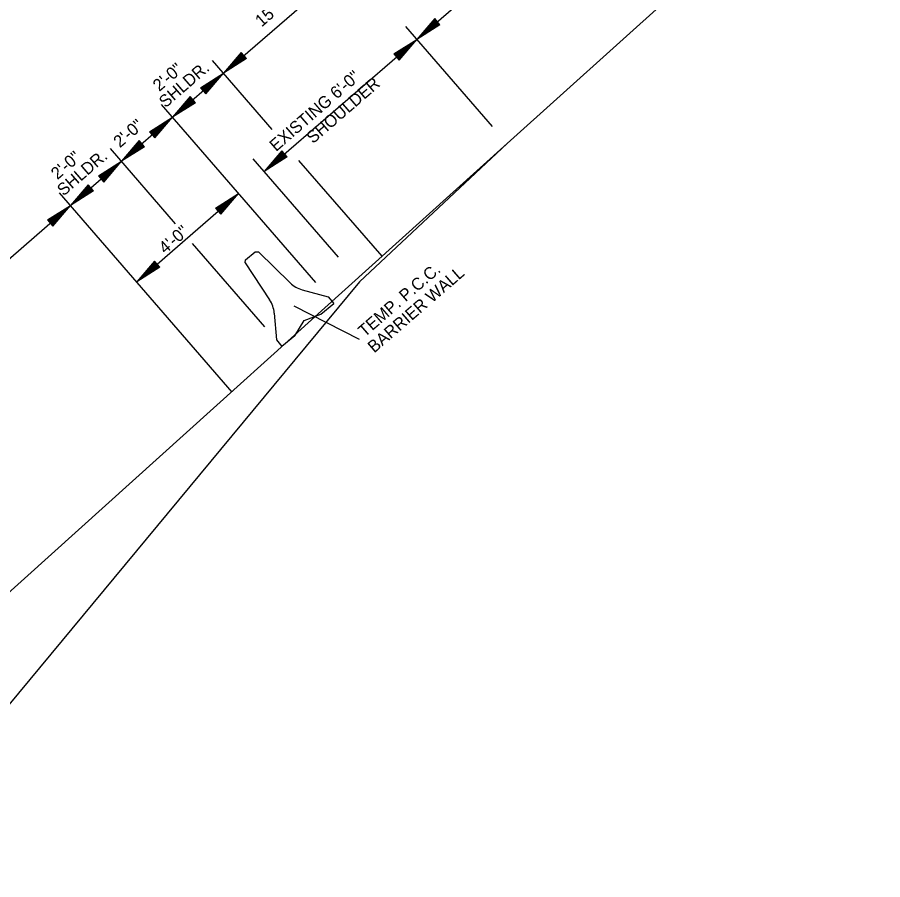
# Model space of a CAD drawing. Extents: x 192699 to 285914, y 194342 to 233219.
# Drawn here: x 262818.61 to 262844.29, y 213604.46 to 213630.07 of the extents above; entities that cross this region are included whole.
import ezdxf

# ---------------------------------------------------------------- set-up
doc = ezdxf.new("R2010")
doc.units = 0
doc.layers.add('TYPICAL SECTION FOR MOT', color=7, linetype='Continuous')

msp = doc.modelspace()

# ---------------------------------------------------------------- linework, layer by layer
at = {"layer": 'TYPICAL SECTION FOR MOT'}
for p, q in [((262830.468, 213629.415), (262841.809, 213639.233)), ((262824.725, 213628.41), (262836.065, 213638.228)), ((262844.291, 213636.366), (262833.146, 213626.322)), ((262830.995, 213630.029), (262830.468, 213629.415)), ((262831.152, 213629.848), (262830.468, 213629.415)), ((262831.008, 213630.014), (262830.569, 213629.502)), ((262831.139, 213629.863), (262830.569, 213629.502)), ((262831.021, 213629.999), (262830.673, 213629.592)), ((262831.125, 213629.878), (262830.673, 213629.592)), ((262831.034, 213629.983), (262830.774, 213629.679)), ((262831.112, 213629.893), (262830.774, 213629.679)), ((262831.048, 213629.968), (262830.877, 213629.768)), ((262831.099, 213629.909), (262830.877, 213629.768)), ((262831.061, 213629.953), (262830.978, 213629.856)), ((262831.086, 213629.924), (262830.978, 213629.856)), ((262831.152, 213629.848), (262830.995, 213630.029)), ((262832.71, 213626.826), (262830.141, 213629.793)), ((262825.932, 213625.488), (262830.468, 213629.415)), ((262829.785, 213628.982), (262830.468, 213629.415)), ((262829.798, 213628.967), (262830.367, 213629.327)), ((262829.929, 213628.816), (262830.367, 213629.327)), ((262829.942, 213628.8), (262830.468, 213629.415)), ((262829.812, 213628.951), (262830.263, 213629.237)), ((262829.825, 213628.936), (262830.163, 213629.15)), ((262829.903, 213628.846), (262830.163, 213629.15)), ((262829.916, 213628.831), (262830.263, 213629.237)), ((262825.251, 213629.025), (262824.725, 213628.41)), ((262825.408, 213628.843), (262824.725, 213628.41)), ((262825.264, 213629.01), (262824.826, 213628.498)), ((262825.395, 213628.858), (262824.826, 213628.498)), ((262825.277, 213628.994), (262824.93, 213628.588)), ((262825.382, 213628.874), (262824.93, 213628.588)), ((262825.29, 213628.979), (262825.03, 213628.675)), ((262825.369, 213628.889), (262825.03, 213628.675)), ((262825.304, 213628.964), (262825.133, 213628.764)), ((262825.355, 213628.905), (262825.133, 213628.764)), ((262825.317, 213628.948), (262825.234, 213628.851)), ((262825.342, 213628.92), (262825.234, 213628.851)), ((262825.408, 213628.843), (262825.251, 213629.025)), ((262829.785, 213628.982), (262829.942, 213628.8)), ((262829.838, 213628.92), (262830.06, 213629.061)), ((262829.851, 213628.905), (262829.959, 213628.974)), ((262829.876, 213628.877), (262829.959, 213628.974)), ((262829.889, 213628.861), (262830.06, 213629.061)), ((262826.172, 213626.739), (262824.397, 213628.788)), ((262823.213, 213627.101), (262824.725, 213628.41)), ((262824.041, 213627.977), (262824.725, 213628.41)), ((262824.054, 213627.962), (262824.624, 213628.323)), ((262824.185, 213627.811), (262824.624, 213628.323)), ((262824.198, 213627.796), (262824.725, 213628.41)), ((262824.068, 213627.947), (262824.52, 213628.233)), ((262824.081, 213627.932), (262824.419, 213628.146)), ((262824.094, 213627.916), (262824.316, 213628.057)), ((262824.145, 213627.857), (262824.316, 213628.057)), ((262824.159, 213627.842), (262824.419, 213628.146)), ((262824.172, 213627.826), (262824.52, 213628.233)), ((262824.041, 213627.977), (262824.198, 213627.796)), ((262824.108, 213627.901), (262824.215, 213627.969)), ((262824.132, 213627.872), (262824.215, 213627.969)), ((262823.739, 213627.716), (262823.213, 213627.101)), ((262823.896, 213627.534), (262823.213, 213627.101)), ((262823.752, 213627.7), (262823.314, 213627.189)), ((262823.883, 213627.549), (262823.314, 213627.189)), ((262823.765, 213627.685), (262823.418, 213627.279)), ((262823.87, 213627.565), (262823.418, 213627.279)), ((262823.778, 213627.67), (262823.518, 213627.366)), ((262823.856, 213627.58), (262823.518, 213627.366)), ((262823.792, 213627.654), (262823.621, 213627.455)), ((262823.843, 213627.596), (262823.621, 213627.455)), ((262823.805, 213627.639), (262823.722, 213627.542)), ((262823.83, 213627.611), (262823.722, 213627.542)), ((262823.896, 213627.534), (262823.739, 213627.716)), ((262827.465, 213622.189), (262822.885, 213627.479)), ((262821.7, 213625.792), (262823.213, 213627.101)), ((262822.529, 213626.668), (262823.213, 213627.101)), ((262822.542, 213626.653), (262823.112, 213627.014)), ((262822.673, 213626.502), (262823.112, 213627.014)), ((262822.686, 213626.487), (262823.213, 213627.101)), ((262822.556, 213626.638), (262823.008, 213626.924)), ((262822.569, 213626.623), (262822.907, 213626.837)), ((262822.647, 213626.533), (262822.907, 213626.837)), ((262822.66, 213626.517), (262823.008, 213626.924)), ((262822.529, 213626.668), (262822.686, 213626.487)), ((262822.582, 213626.607), (262822.804, 213626.748)), ((262822.595, 213626.592), (262822.703, 213626.66)), ((262822.62, 213626.563), (262822.703, 213626.66)), ((262822.633, 213626.548), (262822.804, 213626.748)), ((262833.146, 213626.322), (262809.186, 213604.726)), ((262822.227, 213626.407), (262821.7, 213625.792)), ((262822.24, 213626.391), (262821.801, 213625.88)), ((262822.371, 213626.24), (262821.801, 213625.88)), ((262822.253, 213626.376), (262821.906, 213625.97)), ((262822.357, 213626.256), (262821.906, 213625.97)), ((262822.266, 213626.361), (262822.006, 213626.057)), ((262822.344, 213626.271), (262822.006, 213626.057)), ((262822.28, 213626.345), (262822.109, 213626.146)), ((262822.331, 213626.286), (262822.109, 213626.146)), ((262822.293, 213626.33), (262822.21, 213626.233)), ((262822.318, 213626.302), (262822.21, 213626.233)), ((262822.384, 213626.225), (262822.227, 213626.407)), ((262833.146, 213626.322), (262828.767, 213622.213)), ((262823.307, 213623.937), (262821.373, 213626.17)), ((262822.384, 213626.225), (262821.7, 213625.792)), ((262826.458, 213626.102), (262825.932, 213625.488)), ((262826.472, 213626.087), (262826.033, 213625.575)), ((262826.485, 213626.071), (262826.137, 213625.665)), ((262826.498, 213626.056), (262826.238, 213625.752)), ((262826.511, 213626.041), (262826.34, 213625.841)), ((262826.562, 213625.982), (262826.34, 213625.841)), ((262826.525, 213626.025), (262826.441, 213625.929)), ((262826.549, 213625.997), (262826.441, 213625.929)), ((262826.616, 213625.921), (262826.458, 213626.102)), ((262820.188, 213624.483), (262821.7, 213625.792)), ((262821.017, 213625.359), (262821.7, 213625.792)), ((262821.174, 213625.178), (262821.7, 213625.792)), ((262828.137, 213622.941), (262825.605, 213625.866)), ((262826.616, 213625.921), (262825.932, 213625.488)), ((262826.602, 213625.936), (262826.033, 213625.575)), ((262826.589, 213625.951), (262826.137, 213625.665)), ((262826.576, 213625.966), (262826.238, 213625.752)), ((262829.432, 213622.973), (262826.967, 213625.82)), ((262821.03, 213625.344), (262821.599, 213625.705)), ((262821.044, 213625.329), (262821.495, 213625.615)), ((262821.057, 213625.314), (262821.395, 213625.528)), ((262821.135, 213625.224), (262821.395, 213625.528)), ((262821.148, 213625.208), (262821.495, 213625.615)), ((262821.161, 213625.193), (262821.599, 213625.705)), ((262821.017, 213625.359), (262821.174, 213625.178)), ((262821.07, 213625.298), (262821.292, 213625.439)), ((262821.083, 213625.283), (262821.191, 213625.351)), ((262821.108, 213625.254), (262821.191, 213625.351)), ((262821.121, 213625.239), (262821.292, 213625.439)), ((262820.715, 213625.097), (262820.188, 213624.483)), ((262820.728, 213625.082), (262820.289, 213624.571)), ((262820.741, 213625.067), (262820.393, 213624.661)), ((262820.754, 213625.052), (262820.494, 213624.748)), ((262820.832, 213624.962), (262820.494, 213624.748)), ((262820.768, 213625.036), (262820.597, 213624.837)), ((262820.819, 213624.977), (262820.597, 213624.837)), ((262820.781, 213625.021), (262820.698, 213624.924)), ((262820.806, 213624.993), (262820.698, 213624.924)), ((262820.872, 213624.916), (262820.715, 213625.097)), ((262824.987, 213618.94), (262819.861, 213624.861)), ((262820.872, 213624.916), (262820.188, 213624.483)), ((262820.859, 213624.931), (262820.289, 213624.571)), ((262820.845, 213624.947), (262820.393, 213624.661)), ((262822.152, 213622.215), (262825.176, 213624.833)), ((262824.493, 213624.4), (262825.176, 213624.833)), ((262824.506, 213624.385), (262825.075, 213624.746)), ((262824.637, 213624.234), (262825.075, 213624.746)), ((262824.65, 213624.219), (262825.176, 213624.833)), ((262808.848, 213614.665), (262820.188, 213624.483)), ((262819.505, 213624.05), (262820.188, 213624.483)), ((262819.662, 213623.869), (262820.188, 213624.483)), ((262824.519, 213624.37), (262824.971, 213624.656)), ((262824.532, 213624.355), (262824.87, 213624.568)), ((262824.546, 213624.339), (262824.768, 213624.48)), ((262824.597, 213624.28), (262824.768, 213624.48)), ((262824.61, 213624.264), (262824.87, 213624.568)), ((262824.623, 213624.249), (262824.971, 213624.656)), ((262819.518, 213624.035), (262820.087, 213624.396)), ((262819.531, 213624.02), (262819.983, 213624.306)), ((262819.545, 213624.005), (262819.883, 213624.218)), ((262819.623, 213623.914), (262819.883, 213624.218)), ((262819.636, 213623.899), (262819.983, 213624.306)), ((262819.649, 213623.884), (262820.087, 213624.396)), ((262824.493, 213624.4), (262824.65, 213624.219)), ((262824.559, 213624.324), (262824.667, 213624.392)), ((262824.584, 213624.295), (262824.667, 213624.392)), ((262819.505, 213624.05), (262819.662, 213623.869)), ((262819.558, 213623.989), (262819.78, 213624.13)), ((262819.571, 213623.974), (262819.679, 213624.042)), ((262819.596, 213623.945), (262819.679, 213624.042)), ((262819.609, 213623.93), (262819.78, 213624.13)), ((262825.953, 213620.88), (262823.809, 213623.356)), ((262825.38, 213622.865), (262825.668, 213623.105)), ((262825.668, 213623.105), (262825.761, 213623.101)), ((262825.761, 213623.101), (262826.702, 213622.184)), ((262822.678, 213622.829), (262822.152, 213622.215)), ((262822.835, 213622.648), (262822.152, 213622.215)), ((262822.691, 213622.814), (262822.253, 213622.302)), ((262822.822, 213622.663), (262822.253, 213622.302)), ((262822.705, 213622.799), (262822.357, 213622.393)), ((262822.809, 213622.678), (262822.357, 213622.393)), ((262822.718, 213622.784), (262822.458, 213622.48)), ((262822.796, 213622.694), (262822.458, 213622.48)), ((262822.731, 213622.768), (262822.56, 213622.568)), ((262822.782, 213622.709), (262822.56, 213622.568)), ((262822.744, 213622.753), (262822.661, 213622.656)), ((262822.769, 213622.724), (262822.661, 213622.656)), ((262822.835, 213622.648), (262822.678, 213622.829)), ((262825.366, 213622.773), (262825.38, 213622.865)), ((262825.366, 213622.773), (262826.096, 213621.68)), ((262828.767, 213622.213), (262813.24, 213603.48)), ((262827.064, 213621.977), (262827.838, 213621.766)), ((262827.838, 213621.766), (262827.998, 213621.573)), ((262828.764, 213620.497), (262826.821, 213621.489)), ((262827.613, 213621.254), (262827.998, 213621.573)), ((262826.234, 213621.286), (262826.3, 213620.487)), ((262827.122, 213621.062), (262827.613, 213621.254)), ((262826.844, 213620.614), (262827.122, 213621.062)), ((262826.844, 213620.614), (262826.46, 213620.295)), ((262826.3, 213620.487), (262826.46, 213620.295))]:
    msp.add_line(p, q, dxfattribs=at)
for centre, start, end in [((262827.284, 213622.781), 225.7465, 254.7295), ((262825.403, 213621.217), 4.7455, 33.7285)]:
    msp.add_arc(centre, 0.833, start, end, dxfattribs=at)

# ---------------------------------------------------------------- texts
for s, p in [('15\'-0" RAMP - STAGE 2A TRAFFIC', (262825.859, 213629.766)), ('2\'-0"', (262822.822, 213627.849)), ('SHLDR.', (262823.005, 213627.363)), ('EXISTING 6\'-0"', (262826.286, 213626.065)), ('SHOULDER', (262827.382, 213626.3)), ('2\'-0"', (262821.653, 213626.177)), ('2\'-0"', (262819.798, 213625.231)), ('SHLDR.', (262819.981, 213624.745)), ('4\'-0"', (262822.998, 213623.025)), ('TEMP. P.C.C.', (262828.917, 213620.554)), ('BARRIER WALL', (262829.199, 213620.084))]:
    msp.add_text(s, height=0.36, rotation=40.8833, dxfattribs=at).set_placement(p)

doc.saveas('drawing.dxf')
